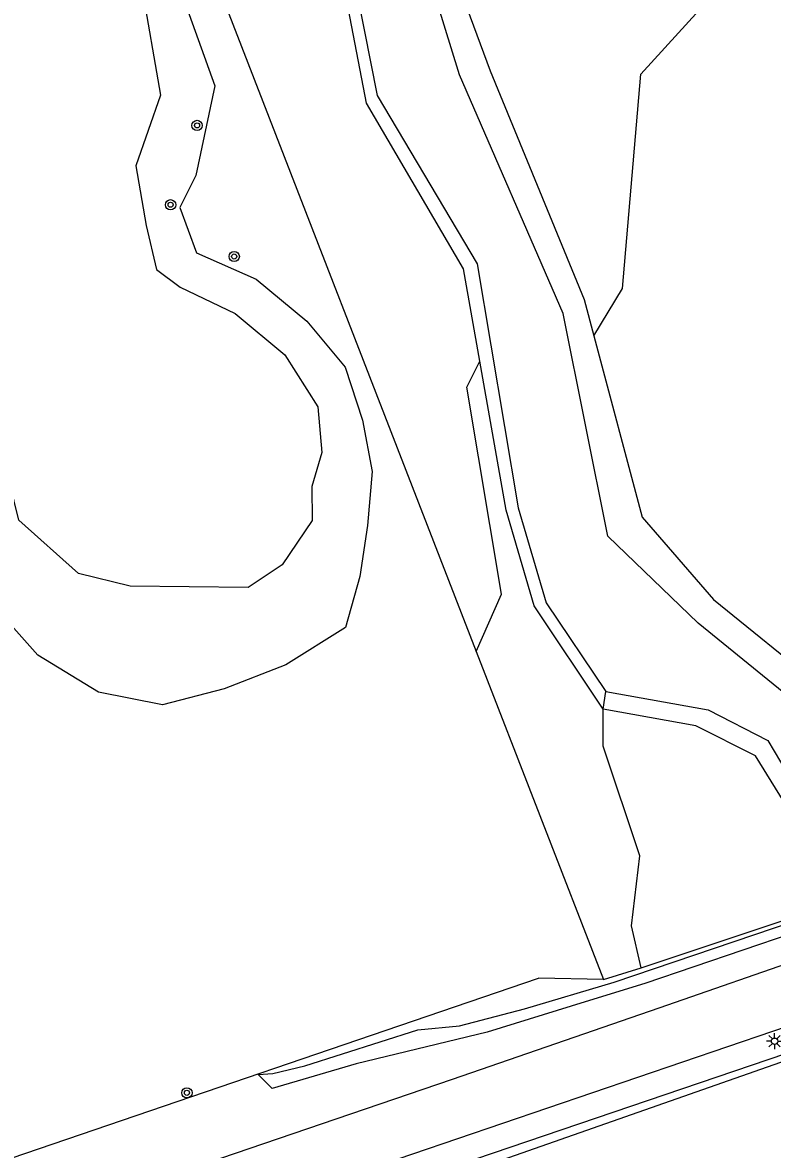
# Model space of a CAD drawing. Extents: x 125000 to 129004, y 397500 to 399008.
# Drawn here: x 127165.4 to 127223.8, y 398775.1 to 398862.9 of the extents above; entities that cross this region are included whole.
import ezdxf

# ---------------------------------------------------------------- set-up
doc = ezdxf.new("R2010")
doc.units = 0
for name, color, linetype in [('gg-afsc-erfafscheiding', 7, 'Continuous'), ('gg-afsc-faunaraster', 7, 'Continuous'), ('gg-knt-BGT kruinlijn', 7, 'Continuous'), ('gg-knt-bovenkant onderkant talud', 7, 'Continuous'), ('gg-knt-verharding', 7, 'Continuous'), ('gg-kntw-bovenkant insteek waterloop', 7, 'Continuous'), ('gg-kntw-waterlijn', 7, 'Continuous'), ('gt-grn-groengrens', 7, 'Continuous'), ('gt-grn-groengrens NZ', 7, 'Continuous'), ('gt-symb-boom', 7, 'Continuous'), ('gt-symb-lichtmast', 7, 'Continuous')]:
    doc.layers.add(name, color=color, linetype=linetype)

# ---------------------------------------------------------------- blocks, each defined once
blk = doc.blocks.new('gt0-LMAST')
at = {"layer": 'gt-symb-lichtmast'}
for p, q in [((-0.182, 0.173), (-0.447, 0.438)), ((-0.005, 0.246), (-0.005, 0.621)), ((0.172, 0.173), (0.437, 0.438)), ((-0.255, -0.004), (-0.63, -0.004)), ((-0.182, -0.181), (-0.447, -0.446)), ((-0.005, -0.254), (-0.005, -0.629)), ((0.437, -0.446), (0.172, -0.181)), ((0.245, -0.004), (0.62, -0.004))]:
    blk.add_line(p, q, dxfattribs=at)
blk.add_circle((-0.005, -0.004), 0.25, dxfattribs=at)
blk = doc.blocks.new('gt0-BOOM')
at = {"layer": 'gt-symb-boom'}
for radius in [0.4, 0.2]:
    blk.add_circle((0, 0), radius, dxfattribs=at)

msp = doc.modelspace()

# ---------------------------------------------------------------- linework, layer by layer
at = {"layer": 'gg-afsc-erfafscheiding'}
msp.add_line((127210.643, 398788.363), (127213.582, 398789.273), dxfattribs=at)
msp.add_lwpolyline([(127213.582, 398789.273), (127225.502, 398793.251), (127227.687, 398791.601)], dxfattribs=at)
at = {"layer": 'gg-afsc-faunaraster'}
for p in [(127163.263, 398774.019), (127210.643, 398788.363)]:
    msp.add_line(p, (127205.585, 398788.466), dxfattribs=at)
msp.add_lwpolyline([(127148.094, 398755.024), (127150.359, 398755.956), (127228.961, 398783.503), (127229.26, 398783.915)], dxfattribs=at)
at = {"layer": 'gg-knt-BGT kruinlijn'}
for points in [[(127201.024, 398836.543), (127199.753, 398843.747), (127192.201, 398856.655), (127188.214, 398877.336), (127181.884, 398900.435), (127166.37, 398924.01)], [(127203.986, 398902.473), (127206.084, 398900.544), (127207.205, 398892.881), (127202.317, 398888.801), (127199.859, 398884.387), (127198.362, 398868.516), (127201.83, 398859.172), (127209.148, 398841.338), (127209.895, 398838.524)], [(127209.895, 398838.524), (127213.649, 398824.376), (127219.222, 398817.971), (127227.556, 398811.211)], [(127210.623, 398809.435), (127205.256, 398817.483), (127203.071, 398824.94), (127201.024, 398836.543)], [(127226.848, 398798.153), (127225.933, 398800.201), (127222.474, 398805.802), (127217.844, 398808.126), (127210.623, 398809.435)]]:
    msp.add_lwpolyline(points, dxfattribs=at)
at = {"layer": 'gg-knt-bovenkant onderkant talud'}
for points in [[(127209.211, 398786.624), (127201.59, 398784.276), (127191.371, 398781.799), (127184.83, 398779.887), (127183.747, 398780.963), (127184.905, 398781.031), (127187.376, 398781.644), (127196.197, 398784.458), (127199.435, 398784.768), (127204.5, 398786.071), (127211.469, 398788.164), (127225.499, 398792.9), (127227.687, 398791.601)], [(127227.27, 398790.687), (127225.303, 398791.955), (127213.863, 398788.058), (127209.211, 398786.624)]]:
    msp.add_lwpolyline(points, dxfattribs=at)
at = {"layer": 'gg-knt-verharding'}
for points in [[(127104.641, 398748.63), (127116.961, 398752.714), (127125.492, 398755.566), (127153.712, 398765.201), (127198.877, 398780.596), (127214.969, 398786.172), (127226.78, 398790.252)], [(127117.439, 398748.162), (127122.275, 398749.781), (127127.838, 398751.664), (127129.85, 398752.302), (127153.729, 398760.456), (127230.834, 398786.732)], [(127117.984, 398746.226), (127128.814, 398749.882), (127130.423, 398750.408), (127153.8, 398758.381), (127196.653, 398773.014), (127228.896, 398783.988), (127228.745, 398784.412)]]:
    msp.add_lwpolyline(points, dxfattribs=at)
at = {"layer": 'gg-kntw-bovenkant insteek waterloop'}
for points in [[(127198.215, 398960.406), (127197.732, 398960.453), (127191.009, 398964.039), (127187.35, 398971.192), (127185.161, 398987.518), (127180.14, 398989.501), (127178.281, 398993.05), (127173.105, 398992.477), (127169.868, 398978.94), (127170.028, 398961.866), (127170.054, 398946.137), (127168.113, 398924.425), (127170.864, 398918.249), (127177.188, 398909.596), (127182.53, 398900.704), (127189.031, 398877.462), (127193.013, 398857.238), (127200.794, 398844.135), (127203.999, 398825.113), (127206.174, 398817.724), (127210.814, 398810.794)], [(127226.991, 398807.929), (127225.392, 398810.127), (127218.009, 398816.123), (127210.988, 398822.899), (127207.5, 398840.251), (127199.423, 398858.841), (127196.606, 398868.055), (127197.513, 398885.352), (127199.858, 398889.461), (127205.248, 398894.705), (127205.021, 398899.495), (127199.65, 398903.994), (127198.487, 398911.867), (127200.777, 398927.759), (127206.821, 398933.789)], [(127177.554, 398865.88), (127180.376, 398858.004), (127178.904, 398851.008), (127177.663, 398848.504), (127178.948, 398844.974), (127183.596, 398842.929), (127187.534, 398839.653), (127190.518, 398836.083), (127191.883, 398831.944), (127192.636, 398827.947), (127192.255, 398823.734), (127191.664, 398819.765), (127190.54, 398815.798), (127185.901, 398812.884), (127181.11, 398811.016), (127176.313, 398809.772), (127171.323, 398810.747), (127166.588, 398813.642), (127163.041, 398817.608)], [(127210.814, 398810.794), (127218.799, 398809.38), (127223.43, 398806.999), (127226.892, 398801.177)]]:
    msp.add_lwpolyline(points, dxfattribs=at)
at = {"layer": 'gg-kntw-waterlijn'}
for points in [[(127185.61, 398820.676), (127182.973, 398818.909), (127173.781, 398819.002), (127169.763, 398820.012), (127165.122, 398824.156), (127164.021, 398828.604), (127162.412, 398831.539), (127161.431, 398837.073), (127158.48, 398842.999), (127157.286, 398848.11), (127152.096, 398861.841), (127149.721, 398866.077)], [(127174.666, 398865.809), (127176.137, 398857.277), (127174.233, 398851.761), (127175.037, 398847.119), (127175.822, 398843.68), (127177.672, 398842.298), (127181.969, 398840.246), (127185.824, 398837.03), (127188.401, 398832.991), (127188.706, 398829.434), (127187.932, 398826.782), (127187.946, 398824.13), (127185.61, 398820.676)]]:
    msp.add_lwpolyline(points, dxfattribs=at)
at = {"layer": 'gt-grn-groengrens'}
for p, q in [((127200.729, 398813.924), (127210.643, 398788.363)), ((127210.623, 398809.435), (127210.814, 398810.794))]:
    msp.add_line(p, q, dxfattribs=at)
for points in [[(127209.895, 398838.524), (127212.119, 398842.201), (127213.548, 398858.907), (127224.503, 398870.961)], [(127200.729, 398813.924), (127202.695, 398818.382), (127200.008, 398834.51), (127201.024, 398836.543)], [(127213.582, 398789.273), (127212.825, 398792.551), (127213.474, 398797.99), (127210.623, 398806.537), (127210.623, 398809.435)]]:
    msp.add_lwpolyline(points, dxfattribs=at)
at = {"layer": 'gt-grn-groengrens NZ'}
msp.add_lwpolyline([(127159.191, 398972.94), (127159.013, 398955.586), (127158.494, 398922.823), (127200.729, 398813.924)], dxfattribs=at)

# ---------------------------------------------------------------- block references
at = {"layer": 'gt-symb-boom'}
for p in [(127178.991, 398854.912), (127176.933, 398848.731), (127181.887, 398844.698), (127178.205, 398779.539)]:
    msp.add_blockref('gt0-BOOM', p, dxfattribs=at)
at = {"layer": 'gt-symb-lichtmast'}
msp.add_blockref('gt0-LMAST', (127223.975, 398783.561), dxfattribs=at)

doc.saveas('drawing.dxf')
